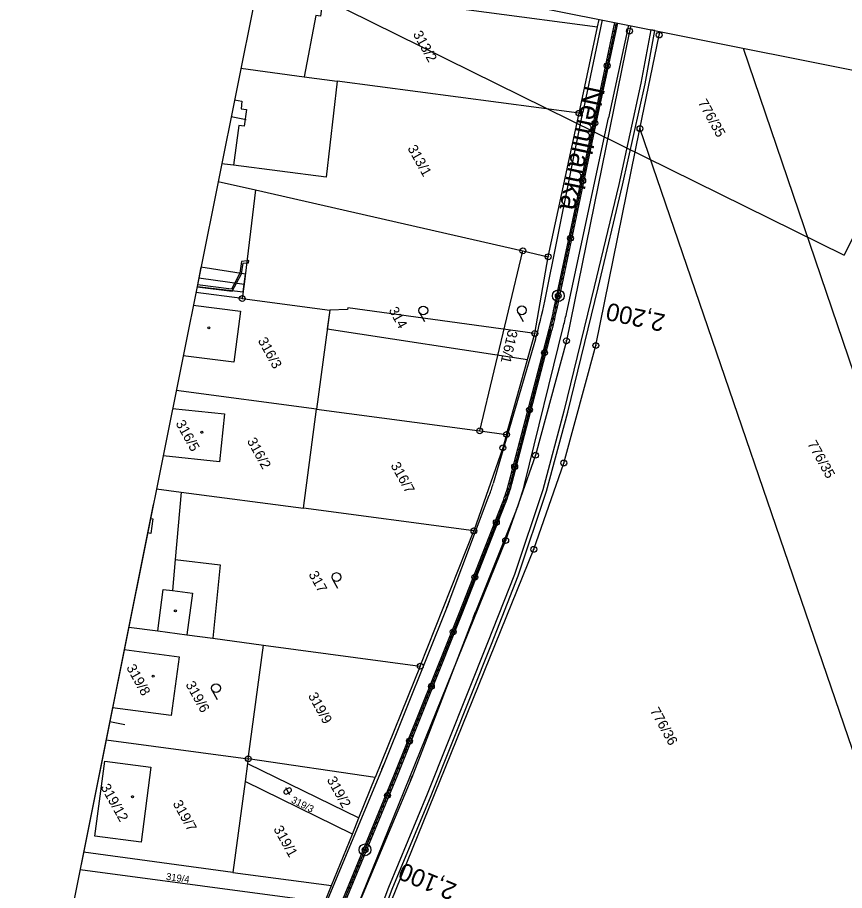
# Model space of a CAD drawing. Extents: x -548552 to -543113, y -1131925 to -1123599.
# Drawn here: x -548048.2 to -547907.6, y -1129596.7 to -1129448.2 of the extents above; entities that cross this region are included whole.
import ezdxf

# ---------------------------------------------------------------- set-up
doc = ezdxf.new("R2010")
doc.units = 0
for name, color, linetype in [('Hranice parcel', 7, 'Continuous'), ('Parcelní čísla', 7, 'Continuous'), ('Pop  PČ popisy', 7, 'Continuous'), ('Profile', 7, 'Continuous'), ('PROFILY NÁVRH', 7, 'Continuous'), ('STANIČENÍ', 7, 'Continuous'), ('SVAHY', 7, 'Continuous'), ('Vnitřní kresba', 7, 'Continuous'), ('Věcná břemena k části', 7, 'Continuous'), ('Značky bodu BP', 7, 'Continuous'), ('Značky budov', 7, 'Continuous'), ('Značky kultur', 7, 'Continuous')]:
    doc.layers.add(name, color=color, linetype=linetype)

msp = doc.modelspace()

# ---------------------------------------------------------------- linework, layer by layer
at = {"layer": 'Hranice parcel'}
for p, q in [((-547996.06, -1129443.62), (-547949.57, -1129449.78)), ((-547952.73, -1129464.48), (-547949.57, -1129449.78)), ((-547949.57, -1129449.78), (-547949.31, -1129448.52)), ((-547924.8, -1129453.43), (-547882.87, -1129576.91)), ((-548010.26, -1129456.85), (-547999.5, -1129458.28)), ((-547999.5, -1129458.28), (-547993.87, -1129459.02)), ((-547952.73, -1129464.48), (-547993.87, -1129459.02)), ((-547957.97, -1129488.9), (-547952.73, -1129464.48)), ((-547942.37, -1129467.12), (-547897.64, -1129598.01)), ((-548014.11, -1129476.09), (-548007.77, -1129477.53)), ((-548007.77, -1129477.53), (-548009.67, -1129493.54)), ((-548007.77, -1129477.53), (-547962.28, -1129487.91)), ((-547969.62, -1129518.52), (-547962.28, -1129487.91)), ((-547962.28, -1129487.91), (-547957.97, -1129488.9)), ((-548009.67, -1129493.54), (-548010.01, -1129496.01)), ((-547997.37, -1129514.84), (-548021.24, -1129511.66)), ((-547999.61, -1129531.69), (-547997.37, -1129514.84)), ((-547997.37, -1129514.84), (-547969.62, -1129518.52)), ((-547969.62, -1129518.52), (-547965.05, -1129519.13)), ((-548020.37, -1129528.92), (-547999.61, -1129531.69)), ((-547970.6, -1129535.54), (-547999.61, -1129531.69)), ((-547979.72, -1129558.55), (-547970.6, -1129535.54)), ((-548014.99, -1129553.81), (-548006.39, -1129554.97)), ((-548008.98, -1129574.3), (-548006.39, -1129554.97)), ((-548006.39, -1129554.97), (-547979.72, -1129558.55)), ((-547979.72, -1129558.55), (-547987.38, -1129577.47)), ((-548033.15, -1129571.05), (-548008.98, -1129574.3)), ((-548008.98, -1129574.3), (-548009.1, -1129575.12)), ((-547987.38, -1129577.47), (-548008.98, -1129574.3)), ((-548009.1, -1129575.12), (-548009.5, -1129578.18)), ((-548009.1, -1129575.12), (-547990.16, -1129584.35)), ((-547990.16, -1129584.35), (-547987.38, -1129577.47)), ((-548009.5, -1129578.18), (-548011.59, -1129593.63)), ((-547991.28, -1129587.12), (-548009.5, -1129578.18)), ((-547991.28, -1129587.12), (-547990.16, -1129584.35)), ((-547994.82, -1129595.85), (-547991.28, -1129587.12)), ((-548011.59, -1129593.63), (-548036.99, -1129590.21)), ((-548037.58, -1129593.15), (-547995.97, -1129598.7)), ((-548011.59, -1129593.63), (-547994.82, -1129595.85)), ((-547995.97, -1129598.7), (-547994.82, -1129595.85))]:
    msp.add_line(p, q, dxfattribs=at)
for points in [[(-547996.14, -1129443.61), (-547996.6, -1129447.13), (-547996.71, -1129447.97), (-547997.47, -1129447.87), (-547999.5, -1129458.28)], [(-547943.94, -1129449.6), (-547944.15, -1129450.51), (-547954.87, -1129503.19), (-547960.13, -1129522.67), (-547965.21, -1129537.16), (-547992.43, -1129604.34), (-547996.09, -1129616.64), (-547996.53, -1129620.89), (-547998.87, -1129639.09)], [(-547942.37, -1129467.12), (-547939.1, -1129451.19), (-547938.97, -1129450.59)], [(-547993.87, -1129459.02), (-547995.73, -1129475.36), (-548011.52, -1129473.35), (-548013.51, -1129473.1)], [(-547993.15, -1129634.71), (-547987.59, -1129605.74), (-547960.43, -1129538.67), (-547955.32, -1129523.99), (-547949.87, -1129504), (-547942.37, -1129467.12)], [(-547965.05, -1129519.13), (-547960.26, -1129501.95), (-547957.97, -1129488.9)], [(-548017.4, -1129492.51), (-548009.67, -1129493.54)], [(-548010.01, -1129496.01), (-548017.9, -1129494.96)], [(-548018.33, -1129497.12), (-548010.33, -1129498.16), (-548011.44, -1129506.85)], [(-548010.01, -1129496.01), (-547995.13, -1129497.99), (-547997.37, -1129514.84)], [(-548011.44, -1129506.85), (-548020.06, -1129505.76)], [(-548021.85, -1129514.71), (-548013.02, -1129515.62)], [(-548013.02, -1129515.62), (-548013.85, -1129523.78), (-548023.47, -1129522.75)], [(-547965.05, -1129519.13), (-547965.69, -1129521.42), (-547970.6, -1129535.54)], [(-548024.59, -1129528.36), (-548020.37, -1129528.92)], [(-548020.37, -1129528.92), (-548021.39, -1129540.4), (-548013.74, -1129541.31), (-548014.99, -1129553.81)], [(-548029.31, -1129551.89), (-548024.39, -1129552.55), (-548019.43, -1129553.21), (-548014.99, -1129553.81)], [(-548030.08, -1129555.72), (-548020.75, -1129556.95)], [(-548020.75, -1129556.95), (-548022.07, -1129566.94), (-548032.06, -1129565.64)], [(-548035.07, -1129587.46), (-548033.38, -1129574.68), (-548025.53, -1129575.7), (-548027.2, -1129588.49), (-548035.07, -1129587.46)]]:
    msp.add_lwpolyline(points, dxfattribs=at)
at = {"layer": 'Profile'}
for p, q in [((-548006.81, -1129439.67), (-548048.24, -1129646.32)), ((-548009.32, -1129465.6), (-548011.91, -1129465.08)), ((-548025.13, -1129531.03), (-548048.24, -1129646.32)), ((-548029.95, -1129568.55), (-548032.54, -1129568.03))]:
    msp.add_line(p, q, dxfattribs=at)
at = {"layer": 'PROFILY NÁVRH'}
for p, q in [((-547948.81, -1129448.62), (-547952.09, -1129464.32)), ((-547949.89, -1129464.28), (-547946.62, -1129449.06)), ((-547949.4, -1129464.39), (-547946.13, -1129449.16)), ((-547944.33, -1129449.52), (-547947.7, -1129465.25)), ((-547958.56, -1129496.43), (-547952.09, -1129464.32)), ((-547956.95, -1129497.6), (-547949.89, -1129464.29)), ((-547956.46, -1129497.7), (-547949.4, -1129464.39)), ((-547954.81, -1129498.3), (-547947.7, -1129465.25)), ((-547964.66, -1129527.41), (-547957.82, -1129501.24)), ((-547964.17, -1129527.53), (-547957.33, -1129501.37)), ((-547962, -1129527.62), (-547955.36, -1129500.67)), ((-547960.16, -1129502.93), (-547967.34, -1129527.5)), ((-547974.97, -1129548), (-547967.99, -1129529.46)), ((-547973.08, -1129549.42), (-547965.75, -1129530.76)), ((-547972.61, -1129549.6), (-547965.28, -1129530.94)), ((-547963.37, -1129531.9), (-547970.51, -1129549.75)), ((-547974.97, -1129548), (-547986.03, -1129575.53)), ((-547984.09, -1129576.93), (-547973.08, -1129549.42)), ((-547983.63, -1129577.12), (-547972.61, -1129549.6)), ((-547970.51, -1129549.75), (-547981.18, -1129577.47)), ((-547986.03, -1129575.53), (-547997.16, -1129602.15)), ((-547994.91, -1129603.15), (-547984.09, -1129576.93)), ((-547994.45, -1129603.34), (-547983.63, -1129577.12)), ((-547981.18, -1129577.47), (-547992.01, -1129603.23))]:
    msp.add_line(p, q, dxfattribs=at)
for centre, major_axis, ratio, start_param, end_param in [((-548034.6, -1129481.17), (20.46, 75.21), 0.995078, 4.693748, 4.779637), ((-548034.6, -1129481.17), (20.94, 76.95), 0.99519, 4.722379, 4.769328), ((-548034.6, -1129481.17), (21.07, 77.44), 0.99522, 4.722379, 4.769328), ((-548034.6, -1129481.17), (21.52, 79.11), 0.995321, 4.736676, 4.766339), ((-547993.43, -1129519.88), (5.51, 26.63), 0.999802, 4.55652, 4.632275), ((-547993.43, -1129519.88), (6.03, 29.13), 0.999819, 4.542246, 4.660773), ((-547993.43, -1129519.88), (6.13, 29.62), 0.999822, 4.542246, 4.660773), ((-547993.43, -1129519.88), (6.56, 31.71), 0.999834, 4.536036, 4.675008)]:
    msp.add_ellipse(centre, major_axis=major_axis, ratio=ratio, start_param=start_param, end_param=end_param, dxfattribs=at)
at = {"layer": 'STANIČENÍ'}
for p, q in [((-547949.64, -1129464.34), (-547946.37, -1129449.11)), ((-547956.71, -1129497.65), (-547949.64, -1129464.34)), ((-547964.41, -1129527.47), (-547957.57, -1129501.3)), ((-547972.84, -1129549.51), (-547965.51, -1129530.85)), ((-547975.2, -1129548.58), (-547974.77, -1129547.5)), ((-547970.74, -1129550.34), (-547970.34, -1129549.32)), ((-547983.86, -1129577.03), (-547972.84, -1129549.51)), ((-547986.25, -1129576.07), (-547985.93, -1129575.28)), ((-547994.68, -1129603.24), (-547983.86, -1129577.03)), ((-547981.4, -1129578.01), (-547981.06, -1129577.17))]:
    msp.add_line(p, q, dxfattribs=at)
for centre, radius in [((-547946.47, -1129449.57), 0.1), ((-547946.68, -1129450.55), 0.1), ((-547947.1, -1129452.5), 0.1), ((-547946.89, -1129451.52), 0.1), ((-547947.31, -1129453.48), 0.1), ((-547947.73, -1129455.44), 0.1), ((-547947.52, -1129454.46), 0.1), ((-547947.94, -1129456.41), 0.5), ((-547948.15, -1129457.39), 0.1), ((-547947.94, -1129456.41), 0.1), ((-547948.36, -1129458.37), 0.1), ((-547948.78, -1129460.32), 0.1), ((-547948.57, -1129459.35), 0.1), ((-547948.99, -1129461.3), 0.1), ((-547949.41, -1129463.26), 0.1), ((-547949.2, -1129462.28), 0.1), ((-547949.62, -1129464.23), 0.1), ((-547950.04, -1129466.19), 0.5), ((-547950.04, -1129466.19), 0.1), ((-547949.83, -1129465.21), 0.1), ((-547950.24, -1129467.17), 0.1), ((-547950.66, -1129469.13), 0.1), ((-547950.45, -1129468.15), 0.1), ((-547950.87, -1129470.1), 0.1), ((-547951.28, -1129472.06), 0.1), ((-547951.07, -1129471.08), 0.1), ((-547951.49, -1129473.04), 0.1), ((-547951.9, -1129474.99), 0.1), ((-547951.7, -1129474.02), 0.1), ((-547952.11, -1129475.97), 0.5), ((-547952.11, -1129475.97), 0.1), ((-547952.53, -1129477.93), 0.1), ((-547952.32, -1129476.95), 0.1), ((-547952.73, -1129478.91), 0.1), ((-547953.15, -1129480.86), 0.1), ((-547952.94, -1129479.89), 0.1), ((-547953.36, -1129481.84), 0.1), ((-547953.77, -1129483.8), 0.1), ((-547953.56, -1129482.82), 0.1), ((-547954.19, -1129485.76), 0.5), ((-547953.98, -1129484.78), 0.1), ((-547954.39, -1129486.73), 0.1), ((-547954.19, -1129485.76), 0.1), ((-547954.6, -1129487.71), 0.1), ((-547955.02, -1129489.67), 0.1), ((-547954.81, -1129488.69), 0.1), ((-547955.22, -1129490.65), 0.1), ((-547955.64, -1129492.6), 0.1), ((-547955.43, -1129491.62), 0.1), ((-547955.85, -1129493.58), 0.1), ((-547956.26, -1129495.54), 1), ((-547956.26, -1129495.54), 0.5), ((-547956.26, -1129495.54), 0.1), ((-547956.05, -1129494.56), 0.1), ((-547956.68, -1129497.49), 0.1), ((-547956.47, -1129496.52), 0.1), ((-547956.89, -1129498.47), 0.1), ((-547957.35, -1129500.42), 0.1), ((-547957.11, -1129499.45), 0.1), ((-547957.6, -1129501.39), 0.1), ((-547958.1, -1129503.32), 0.1), ((-547957.85, -1129502.35), 0.1), ((-547958.61, -1129505.26), 0.5), ((-547958.35, -1129504.29), 0.1), ((-547958.86, -1129506.22), 0.1), ((-547958.61, -1129505.26), 0.1), ((-547959.11, -1129507.19), 0.1), ((-547959.62, -1129509.13), 0.1), ((-547959.37, -1129508.16), 0.1), ((-547959.87, -1129510.09), 0.1), ((-547960.38, -1129512.03), 0.1), ((-547960.12, -1129511.06), 0.1), ((-547960.63, -1129513), 0.1), ((-547961.14, -1129514.93), 0.5), ((-547961.14, -1129514.93), 0.1), ((-547960.88, -1129513.96), 0.1), ((-547961.39, -1129515.9), 0.1), ((-547961.89, -1129517.83), 0.1), ((-547961.64, -1129516.87), 0.1), ((-547962.4, -1129519.77), 0.1), ((-547962.15, -1129518.8), 0.1), ((-547962.65, -1129520.74), 0.1), ((-547963.16, -1129522.67), 0.1), ((-547962.91, -1129521.7), 0.1), ((-547963.67, -1129524.61), 0.5), ((-547963.41, -1129523.64), 0.1), ((-547963.92, -1129525.57), 0.1), ((-547963.67, -1129524.61), 0.1), ((-547964.17, -1129526.54), 0.1), ((-547964.69, -1129528.47), 0.1), ((-547964.42, -1129527.51), 0.1), ((-547965, -1129529.42), 0.1), ((-547965.69, -1129531.3), 0.1), ((-547965.33, -1129530.37), 0.1), ((-547966.42, -1129533.16), 0.1), ((-547966.06, -1129532.23), 0.1), ((-547966.79, -1129534.09), 0.5), ((-547966.79, -1129534.09), 0.1), ((-547967.52, -1129535.95), 0.1), ((-547967.15, -1129535.02), 0.1), ((-547967.89, -1129536.88), 0.1), ((-547968.62, -1129538.75), 0.1), ((-547968.25, -1129537.82), 0.1), ((-547968.98, -1129539.68), 0.1), ((-547969.71, -1129541.54), 0.1), ((-547969.35, -1129540.61), 0.1), ((-547970.44, -1129543.4), 0.5), ((-547970.44, -1129543.4), 0.1), ((-547970.08, -1129542.47), 0.1), ((-547970.81, -1129544.33), 0.1), ((-547971.54, -1129546.19), 0.1), ((-547971.18, -1129545.26), 0.1), ((-547971.91, -1129547.12), 0.1), ((-547972.64, -1129548.98), 0.1), ((-547972.27, -1129548.05), 0.1), ((-547973.38, -1129550.84), 0.1), ((-547973.01, -1129549.91), 0.1), ((-547974.12, -1129552.7), 0.5), ((-547973.75, -1129551.77), 0.1), ((-547974.49, -1129553.63), 0.1), ((-547974.12, -1129552.7), 0.1), ((-547974.86, -1129554.56), 0.1), ((-547975.61, -1129556.41), 0.1), ((-547975.24, -1129555.48), 0.1), ((-547976.35, -1129558.27), 0.1), ((-547975.98, -1129557.34), 0.1), ((-547976.72, -1129559.2), 0.1), ((-547977.47, -1129561.05), 0.1), ((-547977.09, -1129560.13), 0.1), ((-547977.84, -1129561.98), 0.5), ((-547977.84, -1129561.98), 0.1), ((-547978.58, -1129563.84), 0.1), ((-547978.21, -1129562.91), 0.1), ((-547979.32, -1129565.7), 0.1), ((-547978.95, -1129564.77), 0.1), ((-547979.7, -1129566.62), 0.1), ((-547980.44, -1129568.48), 0.1), ((-547980.07, -1129567.55), 0.1), ((-547980.81, -1129569.41), 0.1), ((-547981.55, -1129571.27), 0.5), ((-547981.55, -1129571.27), 0.1), ((-547981.18, -1129570.34), 0.1), ((-547982.3, -1129573.12), 0.1), ((-547982.15, -1129572.75), 0.1), ((-547981.92, -1129572.2), 0.1), ((-547982.67, -1129574.05), 0.1), ((-547983.41, -1129575.91), 0.1), ((-547983.04, -1129574.98), 0.1), ((-547983.78, -1129576.84), 0.1), ((-547984.54, -1129578.69), 0.1), ((-547984.16, -1129577.76), 0.1), ((-547985.31, -1129580.54), 0.5), ((-547985.31, -1129580.54), 0.1), ((-547984.93, -1129579.61), 0.1), ((-547985.69, -1129581.46), 0.1), ((-547986.45, -1129583.31), 0.1), ((-547986.07, -1129582.38), 0.1), ((-547986.83, -1129584.23), 0.1), ((-547987.6, -1129586.08), 0.1), ((-547987.21, -1129585.16), 0.1), ((-547988.36, -1129587.93), 0.1), ((-547987.98, -1129587.01), 0.1), ((-547989.12, -1129589.78), 1), ((-547989.12, -1129589.78), 0.5), ((-547988.74, -1129588.85), 0.1), ((-547989.5, -1129590.7), 0.1), ((-547989.12, -1129589.78), 0.1), ((-547990.27, -1129592.55), 0.1), ((-547989.89, -1129591.63), 0.1), ((-547990.65, -1129593.48), 0.1), ((-547991.41, -1129595.32), 0.1), ((-547991.03, -1129594.4), 0.1), ((-547991.79, -1129596.25), 0.1)]:
    msp.add_circle(centre, radius, dxfattribs=at)
for centre, major_axis, ratio, start_param, end_param in [((-548034.6, -1129481.17), (21, 77.19), 0.995205, 4.722379, 4.769328), ((-547993.43, -1129519.88), (6.08, 29.38), 0.999821, 4.542246, 4.660773)]:
    msp.add_ellipse(centre, major_axis=major_axis, ratio=ratio, start_param=start_param, end_param=end_param, dxfattribs=at)
at = {"layer": 'SVAHY'}
for p, q in [((-548006.3, -1129437.1), (-547893.38, -1129459.73)), ((-548006.81, -1129439.67), (-547907.65, -1129488.63)), ((-547893.38, -1129459.73), (-547907.65, -1129488.63))]:
    msp.add_line(p, q, dxfattribs=at)
at = {"layer": 'Vnitřní kresba'}
for p, q in [((-548011.33, -1129462.21), (-548010.06, -1129462.45)), ((-548010.06, -1129462.45), (-548010.17, -1129463.73)), ((-548010.17, -1129463.73), (-548009.28, -1129463.86)), ((-548009.28, -1129463.86), (-548009.69, -1129466.7)), ((-548010.6, -1129466.57), (-548011.52, -1129473.35)), ((-548009.69, -1129466.7), (-548010.6, -1129466.57)), ((-548025.6, -1129533.42), (-548025.23, -1129533.46)), ((-548025.23, -1129533.46), (-548025.54, -1129535.95)), ((-548025.54, -1129535.95), (-548026.1, -1129535.88)), ((-548021.39, -1129540.4), (-548021.86, -1129545.69)), ((-548024.39, -1129552.55), (-548023.44, -1129545.49)), ((-548023.44, -1129545.49), (-548021.86, -1129545.69)), ((-548021.86, -1129545.69), (-548018.48, -1129546.15)), ((-548018.48, -1129546.15), (-548019.43, -1129553.21))]:
    msp.add_line(p, q, dxfattribs=at)
at = {"layer": 'Věcná břemena k části'}
for p, q in [((-547939.85, -1129450.42), (-547940.54, -1129450.28)), ((-548017.04, -1129490.68), (-548017.7, -1129493.97)), ((-548017.64, -1129493.7), (-548017.7, -1129494))]:
    msp.add_line(p, q, dxfattribs=at)
for points in [[(-547940.54, -1129450.28), (-547942.21, -1129459.35), (-547945.98, -1129476.59), (-547950.18, -1129494), (-547955.31, -1129515.16), (-547958.91, -1129528.55), (-547963.73, -1129542.97), (-547968.29, -1129554.56), (-547978.53, -1129580.32), (-547985.16, -1129596.22), (-547991.79, -1129613.78)], [(-547991.12, -1129613.98), (-547984.52, -1129596.48), (-547977.89, -1129580.57), (-547967.64, -1129554.82), (-547963.08, -1129543.2), (-547958.24, -1129528.75), (-547954.64, -1129515.33), (-547949.49, -1129494.17), (-547945.31, -1129476.74), (-547941.51, -1129459.49), (-547939.85, -1129450.42)], [(-548017.7, -1129494), (-548011.7, -1129494.75), (-548010.96, -1129493.37), (-548010.13, -1129491.8), (-548009.86, -1129489.97), (-548009.24, -1129489.96)], [(-548009.24, -1129489.96), (-548008.95, -1129489.95), (-548008.9, -1129489.52), (-548009.19, -1129489.57), (-548010.12, -1129489.71), (-548010.41, -1129491.71), (-548011.27, -1129493.32), (-548011.86, -1129494.42), (-548017.64, -1129493.7)], [(-548017.7, -1129493.97), (-548009.85, -1129494.89), (-548009.67, -1129493.54), (-548009.47, -1129491.89), (-548017.04, -1129490.68)]]:
    msp.add_lwpolyline(points, dxfattribs=at)
msp.add_lwpolyline([(-547960.26, -1129501.95), (-547992.04, -1129497.57), (-547992.08, -1129497.89), (-547995.13, -1129497.99), (-547995.54, -1129501.17), (-547961.5, -1129506.4)], close=True, dxfattribs=at)
at = {"layer": 'Značky bodu BP'}
for centre, radius in [((-547944.15, -1129450.51), 0.5), ((-547944.15, -1129450.51), 0.0303), ((-547939.1, -1129451.19), 0.5), ((-547939.1, -1129451.19), 0.0303), ((-547952.73, -1129464.48), 0.5), ((-547952.73, -1129464.48), 0.0303), ((-547942.37, -1129467.12), 0.5), ((-547942.37, -1129467.12), 0.0303), ((-547962.28, -1129487.91), 0.5), ((-547962.28, -1129487.91), 0.0303), ((-547957.97, -1129488.9), 0.5), ((-547957.97, -1129488.9), 0.0303), ((-548010.01, -1129496.01), 0.5), ((-548010.01, -1129496.01), 0.0303), ((-547960.26, -1129501.95), 0.5), ((-547960.26, -1129501.95), 0.0303), ((-547954.87, -1129503.19), 0.5), ((-547954.87, -1129503.19), 0.0303), ((-547949.87, -1129504), 0.5), ((-547949.87, -1129504), 0.0303), ((-547969.62, -1129518.52), 0.5), ((-547969.62, -1129518.52), 0.0303), ((-547965.05, -1129519.13), 0.5), ((-547965.05, -1129519.13), 0.0303), ((-547965.69, -1129521.42), 0.5), ((-547965.69, -1129521.42), 0.0303), ((-547960.13, -1129522.67), 0.5), ((-547960.13, -1129522.67), 0.0303), ((-547955.32, -1129523.99), 0.5), ((-547955.32, -1129523.99), 0.0303), ((-547970.6, -1129535.54), 0.5), ((-547970.6, -1129535.54), 0.0303), ((-547965.21, -1129537.16), 0.5), ((-547965.21, -1129537.16), 0.0303), ((-547960.43, -1129538.67), 0.5), ((-547960.43, -1129538.67), 0.0303), ((-547979.72, -1129558.55), 0.5), ((-547979.72, -1129558.55), 0.0303), ((-548008.98, -1129574.3), 0.5), ((-548008.98, -1129574.3), 0.0303)]:
    msp.add_circle(centre, radius, dxfattribs=at)
at = {"layer": 'Značky budov'}
for centre in [(-548015.68, -1129500.98), (-548016.89, -1129518.76), (-548021.38, -1129549.14), (-548025.17, -1129560.23), (-548028.67, -1129580.75)]:
    msp.add_circle(centre, 0.175, dxfattribs=at)
at = {"layer": 'Značky kultur'}
for p, q in [((-547979.87, -1129498.41), (-547979.02, -1129499.94)), ((-547963.1, -1129498.38), (-547962.25, -1129499.91)), ((-547994.65, -1129543.76), (-547993.8, -1129545.29)), ((-548015.13, -1129562.66), (-548014.28, -1129564.19)), ((-548002.15, -1129579.31), (-548002.77, -1129579.65)), ((-548002.63, -1129579.17), (-548001.95, -1129580.39)), ((-548002.43, -1129580.26), (-548001.81, -1129579.92))]:
    msp.add_line(p, q, dxfattribs=at)
for centre in [(-547979.22, -1129498.05), (-547962.45, -1129498.01), (-547993.99, -1129543.39), (-548014.47, -1129562.29)]:
    msp.add_circle(centre, 0.75, dxfattribs=at)
for centre, start, end in [((-548002.6, -1129579.95), 119.0429, 299.0308), ((-548001.98, -1129579.61), 299.0429, 119.0429)]:
    msp.add_arc(centre, 0.35, start, end, dxfattribs=at)

# ---------------------------------------------------------------- texts
at = {"layer": 'Parcelní čísla'}
for s, height, rotation, p in [('313/2', 1.7, 299.0429, (-547981.03, -1129451.01)), ('776/35', 1.7, 299.0429, (-547932.57, -1129462.67)), ('313/1', 1.7, 299.0429, (-547981.95, -1129470.44)), ('314', 1.7, 299.0429, (-547985.15, -1129497.98)), ('316/1', 1.7, 257.0429, (-547964.79, -1129501.25)), ('316/3', 1.7, 299.0429, (-548007.41, -1129503.16)), ('316/5', 1.7, 299.0429, (-548021.39, -1129517.23)), ('316/2', 1.7, 299.0429, (-548009.26, -1129520.23)), ('776/35', 1.7, 299.0429, (-547913.94, -1129520.71)), ('316/7', 1.7, 299.0429, (-547984.83, -1129524.38)), ('317', 1.7, 299.0429, (-547998.78, -1129542.91)), ('319/8', 1.7, 299.0429, (-548029.77, -1129558.78)), ('319/6', 1.7, 299.0429, (-548019.7, -1129561.65)), ('319/9', 1.7, 299.0429, (-547998.87, -1129563.57)), ('776/36', 1.7, 299.0429, (-547940.71, -1129566.12)), ('319/2', 1.7, 299.0429, (-547995.67, -1129577.86)), ('319/12', 1.7, 299.0429, (-548034.14, -1129579.11)), ('319/7', 1.7, 299.0429, (-548021.89, -1129581.89)), ('319/3', 1.2, 333.0429, (-548001.79, -1129581.68)), ('319/1', 1.7, 299.0429, (-548004.75, -1129586.23)), ('319/4', 1.2, 352.0429, (-548023.03, -1129594.88))]:
    msp.add_text(s, height=height, rotation=rotation, dxfattribs=at).set_placement(p)
at = {"layer": 'Pop  PČ popisy'}
msp.add_text('Nemilanka', height=3.4, rotation=258.0429, dxfattribs=at).set_placement((-547951.61, -1129459.64))
at = {"layer": 'STANIČENÍ'}
for s, rotation, p in [('2,200', 168.0265, (-547937.91, -1129498.76)), ('2,100', 157.5724, (-547973.33, -1129595.71))]:
    msp.add_text(s, height=3, rotation=rotation, dxfattribs=at).set_placement(p)

doc.saveas('drawing.dxf')
